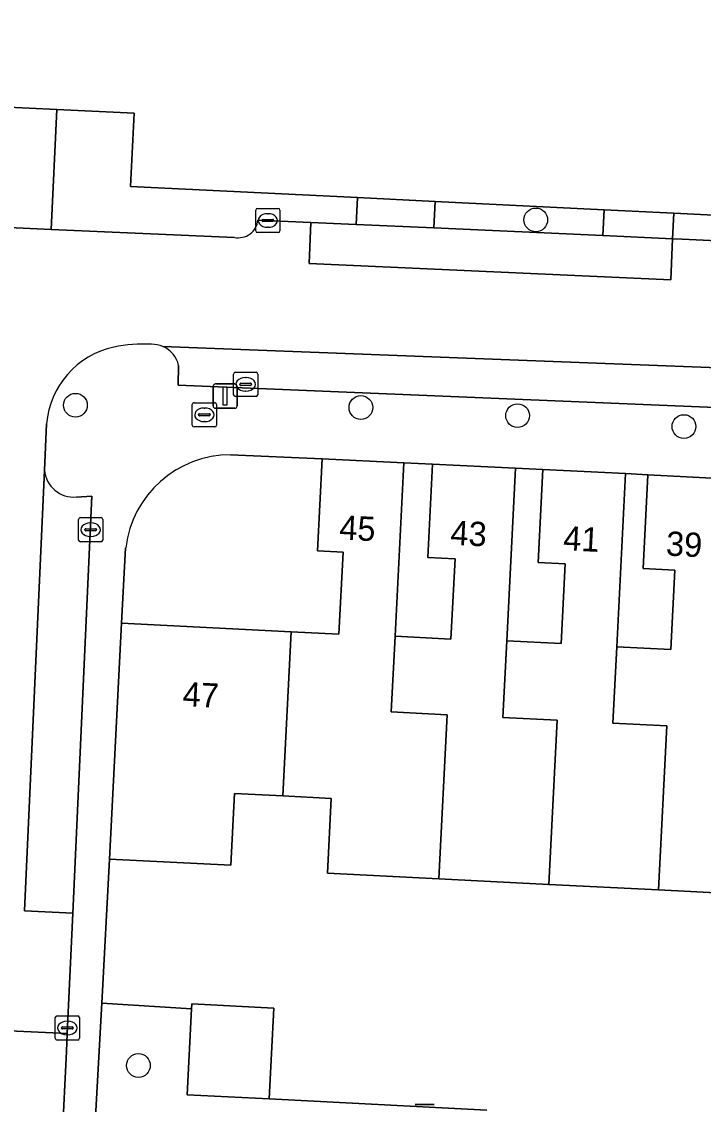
# Model space of a CAD drawing. Extents: x 162989 to 165008, y 383432 to 384338.
# Drawn here: x 164713.62 to 164741.72, y 383753.97 to 383798.57 of the extents above; entities that cross this region are included whole.
import ezdxf

# ---------------------------------------------------------------- set-up
doc = ezdxf.new("R2010")
doc.units = 0
for name, color, linetype in [('IMGEO_Boom', 7, 'Continuous'), ('IMGEO_Brandkraan', 7, 'Continuous'), ('IMGEO_Erf', 7, 'Continuous'), ('IMGEO_Groenvoorziening', 7, 'Continuous'), ('IMGEO_Kolk', 7, 'Continuous'), ('IMGEO_Lichtmast', 7, 'Continuous'), ('IMGEO_Pand', 7, 'Continuous'), ('IMGEO_Pand_nummerreeks', 7, 'Continuous'), ('IMGEO_Parkeervlak_open', 7, 'Continuous'), ('IMGEO_Rijbaan_lokaal_open', 7, 'Continuous'), ('IMGEO_Voetpad_open', 7, 'Continuous')]:
    doc.layers.add(name, color=color, linetype=linetype)

msp = doc.modelspace()

# ---------------------------------------------------------------- linework, layer by layer
at = {"layer": 'IMGEO_Boom'}
for centre in [(164734.809, 383790.405), (164715.837, 383782.77), (164727.603, 383782.676), (164734.062, 383782.342), (164740.918, 383781.891), (164718.432, 383755.57)]:
    msp.add_circle(centre, 0.489, dxfattribs=at)
at = {"layer": 'IMGEO_Brandkraan'}
for p, q in [((164720.652, 383781.95), (164720.652, 383782.802)), ((164720.727, 383782.876), (164721.579, 383782.876)), ((164721.653, 383782.802), (164721.653, 383781.95)), ((164720.911, 383782.37), (164720.911, 383782.382)), ((164721.349, 383782.333), (164720.951, 383782.333)), ((164720.954, 383782.419), (164721.352, 383782.419)), ((164721.14, 383782.656), (164721.165, 383782.656)), ((164721.395, 383782.382), (164721.395, 383782.37)), ((164721.579, 383781.876), (164720.727, 383781.876)), ((164721.163, 383782.096), (164721.138, 383782.096))]:
    msp.add_line(p, q, dxfattribs=at)
for points in [[(164720.652, 383781.95), (164720.652, 383782.802)], [(164720.727, 383782.876), (164721.579, 383782.876)], [(164721.653, 383782.802), (164721.653, 383781.95)], [(164721.579, 383781.876), (164720.727, 383781.876)]]:
    msp.add_lwpolyline(points, dxfattribs=at)
for centre, radius, start, end in [((164720.729, 383782.8), 0.0765, 91.552, 178.448), ((164720.729, 383782.8), 0.0765, 91.552, 178.448), ((164721.577, 383782.8), 0.0765, 1.552, 88.448), ((164721.577, 383782.8), 0.0765, 1.552, 88.448), ((164720.951, 383782.379), 0.0403, 85.8775, 175.7526), ((164720.948, 383782.369), 0.0366, 178.938, 274.7102), ((164721.352, 383782.376), 0.043, 264.8664, 352.4533), ((164721.356, 383782.381), 0.0386, 1.7309, 96.639), ((164720.729, 383781.952), 0.0765, 181.552, 268.448), ((164720.729, 383781.952), 0.0765, 181.552, 268.448), ((164721.577, 383781.952), 0.0765, 271.552, 358.448), ((164721.577, 383781.952), 0.0765, 271.552, 358.448)]:
    msp.add_arc(centre, radius, start, end, dxfattribs=at)
for centre, major_axis, ratio, start_param, end_param in [((164721.139, 383782.376), (-0.387, 0.002), 0.722429, 4.712389, 7.853982), ((164721.164, 383782.376), (-0.39, 0.002), 0.717154, 1.570796, 4.712389)]:
    msp.add_ellipse(centre, major_axis=major_axis, ratio=ratio, start_param=start_param, end_param=end_param, dxfattribs=at)
at = {"layer": 'IMGEO_Erf'}
for points in [[(164700.719, 383805.515), (164700.236, 383795.672), (164715.068, 383794.96), (164718.264, 383794.806), (164718.111, 383791.788), (164727.461, 383791.324), (164730.661, 383791.165), (164737.627, 383790.82), (164740.501, 383790.677), (164770.2, 383789.203), (164770.587, 383789.184), (164770.692, 383791.433), (164770.804, 383793.815), (164771.061, 383799.282)], [(164717.907, 383776.9), (164717.729, 383773.788), (164724.727, 383773.435), (164726.698, 383773.336), (164726.868, 383776.719), (164725.811, 383776.772), (164726.002, 383780.562), (164722.232, 383780.727)], [(164744.352, 383762.58), (164739.876, 383762.805), (164735.351, 383763.033), (164730.822, 383763.261), (164726.229, 383763.492), (164726.384, 383766.572), (164724.387, 383766.673), (164722.39, 383766.773), (164722.242, 383763.819), (164717.24, 383764.071), (164716.926, 383758.133), (164720.62, 383757.907), (164720.63, 383758.108), (164724.009, 383757.937), (164723.821, 383754.196), (164732.795, 383753.729)]]:
    msp.add_lwpolyline(points, dxfattribs=at)
for points in [[(164729.371, 383780.392), (164729.011, 383773.254), (164731.315, 383773.138), (164731.482, 383776.446), (164730.366, 383776.503), (164730.559, 383780.346)], [(164733.975, 383780.174), (164733.617, 383773.067), (164735.852, 383772.954), (164736.017, 383776.234), (164734.905, 383776.29), (164735.098, 383780.126)], [(164738.506, 383779.954), (164738.146, 383772.819), (164740.375, 383772.707), (164740.539, 383775.979), (164739.241, 383776.045), (164739.428, 383779.905)]]:
    msp.add_lwpolyline(points, close=True, dxfattribs=at)
msp.add_arc((164722.235, 383776.367), 4.36, 90.0355, 172.9729, dxfattribs=at)
at = {"layer": 'IMGEO_Groenvoorziening'}
for points in [[(164718.111, 383791.788), (164718.264, 383794.806), (164715.068, 383794.96), (164714.831, 383790.013), (164722.391, 383789.685)], [(164723.361, 383790.401), (164725.546, 383790.302), (164725.862, 383790.288), (164727.411, 383790.218), (164727.461, 383791.324), (164718.111, 383791.788)], [(164770.2, 383789.203), (164740.501, 383790.677), (164740.453, 383789.63), (164740.847, 383789.612), (164743.45, 383789.495)]]:
    msp.add_lwpolyline(points, dxfattribs=at)
msp.add_lwpolyline([(164737.627, 383790.82), (164730.661, 383791.165), (164730.612, 383790.074), (164737.579, 383789.76)], close=True, dxfattribs=at)
msp.add_arc((164722.552, 383790.482), 0.813, 258.5891, 354.2762, dxfattribs=at)
at = {"layer": 'IMGEO_Kolk'}
for p, q in [((164723.267, 383789.955), (164723.267, 383790.807)), ((164723.342, 383790.881), (164724.194, 383790.881)), ((164724.268, 383790.807), (164724.268, 383789.955)), ((164723.526, 383790.375), (164723.526, 383790.387)), ((164723.964, 383790.338), (164723.566, 383790.338)), ((164723.569, 383790.424), (164723.967, 383790.424)), ((164723.755, 383790.661), (164723.78, 383790.661)), ((164724.01, 383790.387), (164724.01, 383790.375)), ((164724.194, 383789.881), (164723.342, 383789.881)), ((164723.778, 383790.101), (164723.753, 383790.101)), ((164722.355, 383783.205), (164722.355, 383784.057)), ((164722.43, 383784.131), (164723.282, 383784.131)), ((164723.356, 383784.057), (164723.356, 383783.205)), ((164722.614, 383783.625), (164722.614, 383783.637)), ((164723.052, 383783.588), (164722.654, 383783.588)), ((164722.657, 383783.674), (164723.055, 383783.674)), ((164722.843, 383783.911), (164722.868, 383783.911)), ((164723.098, 383783.637), (164723.098, 383783.625)), ((164723.282, 383783.131), (164722.43, 383783.131)), ((164722.866, 383783.351), (164722.841, 383783.351)), ((164715.966, 383777.216), (164715.966, 383778.068)), ((164716.041, 383778.142), (164716.893, 383778.142)), ((164716.454, 383777.922), (164716.479, 383777.922)), ((164716.967, 383778.068), (164716.967, 383777.216)), ((164716.225, 383777.636), (164716.225, 383777.648)), ((164716.663, 383777.599), (164716.265, 383777.599)), ((164716.268, 383777.685), (164716.666, 383777.685)), ((164716.477, 383777.362), (164716.452, 383777.362)), ((164716.709, 383777.648), (164716.709, 383777.636)), ((164716.893, 383777.142), (164716.041, 383777.142)), ((164715.004, 383756.691), (164715.004, 383757.543)), ((164715.079, 383757.617), (164715.931, 383757.617)), ((164715.492, 383757.397), (164715.517, 383757.397)), ((164716.005, 383757.543), (164716.005, 383756.691)), ((164715.263, 383757.111), (164715.263, 383757.123)), ((164715.701, 383757.074), (164715.303, 383757.074)), ((164715.306, 383757.16), (164715.704, 383757.16)), ((164715.515, 383756.837), (164715.49, 383756.837)), ((164715.747, 383757.123), (164715.747, 383757.111)), ((164715.931, 383756.617), (164715.079, 383756.617))]:
    msp.add_line(p, q, dxfattribs=at)
for points in [[(164723.267, 383789.955), (164723.267, 383790.807)], [(164723.342, 383790.881), (164724.194, 383790.881)], [(164724.268, 383790.807), (164724.268, 383789.955)], [(164724.194, 383789.881), (164723.342, 383789.881)], [(164722.355, 383783.205), (164722.355, 383784.057)], [(164722.43, 383784.131), (164723.282, 383784.131)], [(164723.356, 383784.057), (164723.356, 383783.205)], [(164723.282, 383783.131), (164722.43, 383783.131)], [(164715.966, 383777.216), (164715.966, 383778.068)], [(164716.041, 383778.142), (164716.893, 383778.142)], [(164716.967, 383778.068), (164716.967, 383777.216)], [(164716.893, 383777.142), (164716.041, 383777.142)], [(164715.004, 383756.691), (164715.004, 383757.543)], [(164715.079, 383757.617), (164715.931, 383757.617)], [(164716.005, 383757.543), (164716.005, 383756.691)], [(164715.931, 383756.617), (164715.079, 383756.617)]]:
    msp.add_lwpolyline(points, dxfattribs=at)
for centre, radius, start, end in [((164723.344, 383790.805), 0.0765, 91.552, 178.448), ((164723.344, 383790.805), 0.0765, 91.552, 178.448), ((164724.192, 383790.805), 0.0765, 1.552, 88.448), ((164724.192, 383790.805), 0.0765, 1.552, 88.448), ((164723.566, 383790.384), 0.0403, 85.8775, 175.7526), ((164723.563, 383790.374), 0.0366, 178.938, 274.7102), ((164723.967, 383790.381), 0.043, 264.8664, 352.4533), ((164723.971, 383790.386), 0.0386, 1.7309, 96.639), ((164723.344, 383789.957), 0.0765, 181.552, 268.448), ((164723.344, 383789.957), 0.0765, 181.552, 268.448), ((164724.192, 383789.957), 0.0765, 271.552, 358.448), ((164724.192, 383789.957), 0.0765, 271.552, 358.448), ((164722.432, 383784.055), 0.0765, 91.552, 178.448), ((164722.432, 383784.055), 0.0765, 91.552, 178.448), ((164723.28, 383784.055), 0.0765, 1.552, 88.448), ((164723.28, 383784.055), 0.0765, 1.552, 88.448), ((164722.654, 383783.634), 0.0403, 85.8775, 175.7526), ((164722.651, 383783.624), 0.0366, 178.938, 274.7102), ((164723.055, 383783.631), 0.043, 264.8664, 352.4533), ((164723.059, 383783.636), 0.0386, 1.7309, 96.639), ((164722.432, 383783.207), 0.0765, 181.552, 268.448), ((164722.432, 383783.207), 0.0765, 181.552, 268.448), ((164723.28, 383783.207), 0.0765, 271.552, 358.448), ((164723.28, 383783.207), 0.0765, 271.552, 358.448), ((164716.043, 383778.066), 0.0765, 91.552, 178.448), ((164716.043, 383778.066), 0.0765, 91.552, 178.448), ((164716.891, 383778.066), 0.0765, 1.552, 88.448), ((164716.891, 383778.066), 0.0765, 1.552, 88.448), ((164716.265, 383777.645), 0.0403, 85.8775, 175.7526), ((164716.262, 383777.635), 0.0366, 178.938, 274.7102), ((164716.666, 383777.642), 0.043, 264.8664, 352.4533), ((164716.67, 383777.647), 0.0386, 1.7309, 96.639), ((164716.043, 383777.218), 0.0765, 181.552, 268.448), ((164716.043, 383777.218), 0.0765, 181.552, 268.448), ((164716.891, 383777.218), 0.0765, 271.552, 358.448), ((164716.891, 383777.218), 0.0765, 271.552, 358.448), ((164715.081, 383757.541), 0.0765, 91.552, 178.448), ((164715.081, 383757.541), 0.0765, 91.552, 178.448), ((164715.929, 383757.541), 0.0765, 1.552, 88.448), ((164715.929, 383757.541), 0.0765, 1.552, 88.448), ((164715.303, 383757.12), 0.0403, 85.8775, 175.7526), ((164715.3, 383757.11), 0.0366, 178.938, 274.7102), ((164715.704, 383757.117), 0.043, 264.8664, 352.4533), ((164715.708, 383757.122), 0.0386, 1.7309, 96.639), ((164715.081, 383756.693), 0.0765, 181.552, 268.448), ((164715.081, 383756.693), 0.0765, 181.552, 268.448), ((164715.929, 383756.693), 0.0765, 271.552, 358.448), ((164715.929, 383756.693), 0.0765, 271.552, 358.448)]:
    msp.add_arc(centre, radius, start, end, dxfattribs=at)
for centre, major_axis, ratio, start_param, end_param in [((164723.754, 383790.381), (-0.387, 0.002), 0.722429, 4.712389, 7.853982), ((164723.779, 383790.381), (-0.39, 0.002), 0.717154, 1.570796, 4.712389), ((164722.842, 383783.631), (-0.387, 0.002), 0.722429, 4.712389, 7.853982), ((164722.867, 383783.631), (-0.39, 0.002), 0.717154, 1.570796, 4.712389), ((164716.453, 383777.642), (-0.387, 0.002), 0.722429, 4.712389, 7.853982), ((164716.478, 383777.642), (-0.39, 0.002), 0.717154, 1.570796, 4.712389), ((164715.491, 383757.117), (-0.387, 0.002), 0.722429, 4.712389, 7.853982), ((164715.516, 383757.117), (-0.39, 0.002), 0.717154, 1.570796, 4.712389)]:
    msp.add_ellipse(centre, major_axis=major_axis, ratio=ratio, start_param=start_param, end_param=end_param, dxfattribs=at)
at = {"layer": 'IMGEO_Lichtmast'}
for p, q in [((164721.612, 383783.647), (164722.402, 383783.647)), ((164722.402, 383783.647), (164721.612, 383783.647)), ((164721.512, 383782.747), (164721.512, 383783.547)), ((164721.512, 383783.547), (164721.512, 383782.747)), ((164722.502, 383783.547), (164722.502, 383782.747)), ((164722.502, 383782.747), (164722.502, 383783.547)), ((164722.402, 383782.647), (164721.612, 383782.647)), ((164721.612, 383782.647), (164722.402, 383782.647)), ((164729.836, 383753.97), (164730.626, 383753.97)), ((164730.626, 383753.97), (164729.836, 383753.97))]:
    msp.add_line(p, q, dxfattribs=at)
msp.add_lwpolyline([(164721.932, 383783.522), (164722.082, 383783.522), (164722.082, 383782.772), (164721.932, 383782.772), (164721.932, 383783.522)], dxfattribs=at)
for centre, start, end in [((164721.612, 383783.547), 90, 180), ((164721.612, 383783.547), 90, 180), ((164722.402, 383783.547), 0, 90), ((164722.402, 383783.547), 360, 90), ((164721.612, 383782.747), 180, 270), ((164721.612, 383782.747), 180, 270), ((164722.402, 383782.747), 270, 0), ((164722.402, 383782.747), 270, 0)]:
    msp.add_arc(centre, 0.1, start, end, dxfattribs=at)
at = {"layer": 'IMGEO_Pand'}
for points in [[(164724.387, 383766.673), (164726.384, 383766.572), (164726.229, 383763.492), (164730.822, 383763.261), (164731.159, 383770.017), (164728.852, 383770.133), (164729.011, 383773.254), (164729.371, 383780.392), (164726.002, 383780.562), (164725.811, 383776.772), (164726.868, 383776.719), (164726.698, 383773.336), (164724.727, 383773.435)], [(164729.011, 383773.254), (164728.852, 383770.133), (164731.159, 383770.017), (164730.822, 383763.261), (164735.351, 383763.033), (164735.691, 383769.79), (164733.455, 383769.902), (164733.617, 383773.067), (164733.975, 383780.174), (164730.559, 383780.346), (164730.366, 383776.503), (164731.482, 383776.446), (164731.315, 383773.138)], [(164739.876, 383762.805), (164740.217, 383769.562), (164737.986, 383769.674), (164738.146, 383772.819), (164738.506, 383779.954), (164735.098, 383780.126), (164734.905, 383776.29), (164736.017, 383776.234), (164735.852, 383772.954), (164733.617, 383773.067), (164733.455, 383769.902), (164735.691, 383769.79), (164735.351, 383763.033)], [(164744.729, 383769.082), (164744.9, 383772.469), (164742.531, 383772.589), (164742.728, 383776.575), (164742.884, 383779.725), (164739.428, 383779.905), (164739.241, 383776.045), (164740.539, 383775.979), (164740.375, 383772.707), (164738.146, 383772.819), (164737.986, 383769.674), (164740.217, 383769.562), (164739.876, 383762.805), (164744.352, 383762.58)], [(164724.387, 383766.673), (164724.727, 383773.435), (164717.729, 383773.788), (164717.24, 383764.071), (164722.242, 383763.819), (164722.39, 383766.773)], [(164720.62, 383757.907), (164720.442, 383754.367), (164723.821, 383754.196), (164724.009, 383757.937), (164720.63, 383758.108)]]:
    msp.add_lwpolyline(points, close=True, dxfattribs=at)
at = {"layer": 'IMGEO_Parkeervlak_open'}
msp.add_lwpolyline([(164740.453, 383789.63), (164737.579, 383789.76), (164730.612, 383790.074), (164727.411, 383790.218), (164725.862, 383790.288), (164725.546, 383790.302), (164725.469, 383788.603), (164740.376, 383787.933)], close=True, dxfattribs=at)
for points in [[(164744.121, 383784.239), (164719.441, 383785.188)], [(164720.09, 383784.41), (164720.075, 383783.598), (164743.54, 383782.623)], [(164714.563, 383780.1), (164713.733, 383761.938), (164715.726, 383761.846), (164716.517, 383779.031), (164715.877, 383778.99)]]:
    msp.add_lwpolyline(points, dxfattribs=at)
for centre, radius, start, end in [((164719.001, 383784.162), 1.117, 12.8542, 66.8149), ((164715.766, 383780.191), 1.206, 184.3344, 275.2867)]:
    msp.add_arc(centre, radius, start, end, dxfattribs=at)
at = {"layer": 'IMGEO_Rijbaan_lokaal_open'}
for points in [[(164743.45, 383789.495), (164740.847, 383789.612), (164740.453, 383789.63), (164740.376, 383787.933), (164725.469, 383788.603), (164725.546, 383790.302), (164723.361, 383790.401)], [(164722.391, 383789.685), (164714.831, 383790.013), (164710.199, 383790.225), (164708.785, 383759.453), (164708.768, 383759.153), (164708.643, 383757.208), (164715.497, 383756.891), (164715.726, 383761.846), (164713.733, 383761.938), (164714.563, 383780.1), (164714.65, 383782.008)], [(164719.441, 383785.188), (164744.121, 383784.239), (164744.074, 383783.346), (164760.521, 383782.582), (164762.469, 383782.473), (164774.709, 383781.831), (164777.826, 383781.668), (164778.099, 383786.863)]]:
    msp.add_lwpolyline(points, dxfattribs=at)
msp.add_lwpolyline([(164715.57, 383752.147), (164715.27, 383752.167), (164715.288, 383752.547), (164715.463, 383756.143), (164715.497, 383756.891), (164708.643, 383757.208), (164708.461, 383754.358), (164708.274, 383751.423), (164701.019, 383751.834), (164700.686, 383746.176), (164706.018, 383745.876), (164705.969, 383744.836), (164706.562, 383744.799), (164706.543, 383744.002), (164707.374, 383743.966), (164707.3, 383741.864), (164707.196, 383738.931), (164712.605, 383738.813), (164712.78, 383742.247), (164715.078, 383742.13)], close=True, dxfattribs=at)
for centre, radius, start, end in [((164722.552, 383790.482), 0.813, 258.5891, 354.2762), ((164718.163, 383781.717), 3.525, 102.1499, 175.2652), ((164718.646, 383779.309), 5.981, 86.887, 101.8199), ((164718.994, 383784.164), 1.117, 66.4256, 91.1891)]:
    msp.add_arc(centre, radius, start, end, dxfattribs=at)
at = {"layer": 'IMGEO_Voetpad_open'}
for points in [[(164710.199, 383790.225), (164714.831, 383790.013), (164715.068, 383794.96), (164700.236, 383795.672)], [(164743.54, 383782.623), (164720.075, 383783.598), (164720.09, 383784.41)], [(164714.65, 383782.008), (164714.563, 383780.1)], [(164722.232, 383780.727), (164726.002, 383780.562), (164729.371, 383780.392), (164730.559, 383780.346), (164733.975, 383780.174), (164735.098, 383780.126), (164738.506, 383779.954), (164739.428, 383779.905), (164742.884, 383779.725)], [(164715.877, 383778.99), (164716.517, 383779.031), (164715.726, 383761.846), (164715.497, 383756.891), (164715.463, 383756.143), (164715.288, 383752.547), (164716.607, 383752.473), (164716.926, 383758.133), (164717.24, 383764.071), (164717.729, 383773.788), (164717.907, 383776.9)], [(164732.795, 383753.729), (164723.821, 383754.196), (164720.442, 383754.367), (164720.62, 383757.907), (164716.926, 383758.133), (164716.607, 383752.473)]]:
    msp.add_lwpolyline(points, dxfattribs=at)
for points in [[(164730.661, 383791.165), (164727.461, 383791.324), (164727.411, 383790.218), (164730.612, 383790.074)], [(164740.501, 383790.677), (164737.627, 383790.82), (164737.579, 383789.76), (164740.453, 383789.63)]]:
    msp.add_lwpolyline(points, close=True, dxfattribs=at)
for centre, radius, start, end in [((164718.163, 383781.717), 3.525, 102.1499, 175.2652), ((164718.646, 383779.309), 5.981, 86.887, 101.8199), ((164718.994, 383784.164), 1.117, 66.4256, 91.1891), ((164719.001, 383784.162), 1.117, 12.8542, 66.8149), ((164722.235, 383776.367), 4.36, 90.0355, 172.9729), ((164715.766, 383780.191), 1.206, 184.3344, 275.2867)]:
    msp.add_arc(centre, radius, start, end, dxfattribs=at)

# ---------------------------------------------------------------- texts
at = {"layer": 'IMGEO_Pand_nummerreeks'}
for s, rotation, p in [('45', 357.1113, (164726.695, 383777.243)), ('43', 357.1175, (164731.277, 383777.026)), ('41', 357.1108, (164735.924, 383776.801)), ('39', 357.0185, (164740.16, 383776.582)), ('47', 357.1123, (164720.237, 383770.377))]:
    msp.add_text(s, height=1, rotation=rotation, dxfattribs=at).set_placement(p)

doc.saveas('drawing.dxf')
